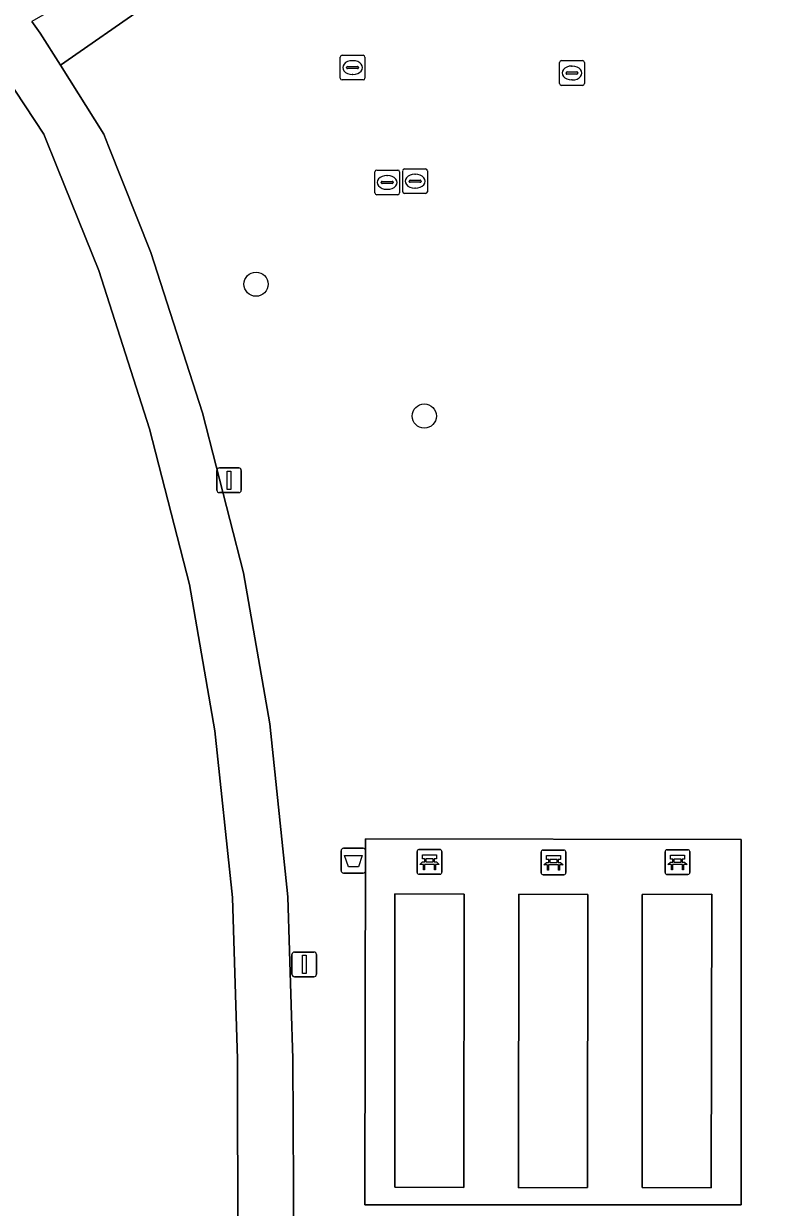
# Model space of a CAD drawing. Extents: x 161477 to 163040, y 383680 to 384871.
# Drawn here: x 161953.29 to 161983.44, y 384512.6 to 384560.53 of the extents above; entities that cross this region are included whole.
import ezdxf

# ---------------------------------------------------------------- set-up
doc = ezdxf.new("R2010")
doc.units = 0
for name, color, linetype in [('IMGEO_Afvalbak', 7, 'Continuous'), ('IMGEO_Bank', 7, 'Continuous'), ('IMGEO_Boom', 7, 'Continuous'), ('IMGEO_Groenvoorziening', 7, 'Continuous'), ('IMGEO_Lichtmast', 7, 'Continuous'), ('IMGEO_Rioolput', 7, 'Continuous'), ('IMGEO_Voetpad_gesloten', 7, 'Continuous'), ('IMGEO_Voetpad_open', 7, 'Continuous')]:
    doc.layers.add(name, color=color, linetype=linetype)

msp = doc.modelspace()

# ---------------------------------------------------------------- linework, layer by layer
at = {"layer": 'IMGEO_Afvalbak'}
for p, q in [((161966.145, 384526.24), (161966.145, 384527.04)), ((161966.145, 384527.04), (161966.145, 384526.24)), ((161966.245, 384527.14), (161967.035, 384527.14)), ((161967.035, 384527.14), (161966.245, 384527.14)), ((161967.135, 384527.04), (161967.135, 384526.24)), ((161967.135, 384526.24), (161967.135, 384527.04)), ((161967.035, 384526.14), (161966.245, 384526.14)), ((161966.245, 384526.14), (161967.035, 384526.14))]:
    msp.add_line(p, q, dxfattribs=at)
msp.add_lwpolyline([(161966.288, 384526.854), (161966.992, 384526.854), (161966.843, 384526.384), (161966.437, 384526.384), (161966.288, 384526.854)], dxfattribs=at)
for centre, start, end in [((161966.245, 384527.04), 90, 180), ((161966.245, 384527.04), 90, 180), ((161967.035, 384527.04), 0, 90), ((161967.035, 384527.04), 360, 90), ((161966.245, 384526.24), 180, 270), ((161966.245, 384526.24), 180, 270), ((161967.035, 384526.24), 270, 0), ((161967.035, 384526.24), 270, 0)]:
    msp.add_arc(centre, 0.1, start, end, dxfattribs=at)
at = {"layer": 'IMGEO_Bank'}
for p, q in [((161969.22, 384526.165), (161969.22, 384527.006)), ((161969.22, 384527.006), (161969.22, 384526.165)), ((161969.295, 384527.09), (161970.136, 384527.09)), ((161970.136, 384527.09), (161969.295, 384527.09)), ((161970.22, 384527.015), (161970.22, 384526.174)), ((161970.22, 384526.174), (161970.22, 384527.015)), ((161974.24, 384526.145), (161974.24, 384526.986)), ((161974.24, 384526.986), (161974.24, 384526.145)), ((161974.315, 384527.07), (161975.156, 384527.07)), ((161975.156, 384527.07), (161974.315, 384527.07)), ((161975.24, 384526.995), (161975.24, 384526.154)), ((161975.24, 384526.154), (161975.24, 384526.995)), ((161979.26, 384526.155), (161979.26, 384526.996)), ((161979.26, 384526.996), (161979.26, 384526.155)), ((161979.335, 384527.08), (161980.176, 384527.08)), ((161980.176, 384527.08), (161979.335, 384527.08)), ((161980.26, 384527.005), (161980.26, 384526.164)), ((161980.26, 384526.164), (161980.26, 384527.005)), ((161969.917, 384526.488), (161969.524, 384526.488)), ((161969.529, 384526.596), (161969.529, 384526.702)), ((161969.573, 384526.702), (161969.573, 384526.596)), ((161969.861, 384526.708), (161969.579, 384526.708)), ((161969.579, 384526.59), (161969.861, 384526.59)), ((161969.867, 384526.596), (161969.867, 384526.702)), ((161969.911, 384526.702), (161969.911, 384526.596)), ((161974.937, 384526.468), (161974.544, 384526.468)), ((161974.549, 384526.576), (161974.549, 384526.682)), ((161974.593, 384526.682), (161974.593, 384526.576)), ((161974.881, 384526.688), (161974.599, 384526.688)), ((161974.599, 384526.57), (161974.881, 384526.57)), ((161974.887, 384526.576), (161974.887, 384526.682)), ((161974.931, 384526.682), (161974.931, 384526.576)), ((161979.957, 384526.478), (161979.564, 384526.478)), ((161979.569, 384526.586), (161979.569, 384526.692)), ((161979.613, 384526.692), (161979.613, 384526.586)), ((161979.901, 384526.698), (161979.619, 384526.698)), ((161979.619, 384526.58), (161979.901, 384526.58)), ((161979.907, 384526.586), (161979.907, 384526.692)), ((161979.951, 384526.692), (161979.951, 384526.586)), ((161970.145, 384526.09), (161969.304, 384526.09)), ((161969.304, 384526.09), (161970.145, 384526.09)), ((161975.165, 384526.07), (161974.324, 384526.07)), ((161974.324, 384526.07), (161975.165, 384526.07)), ((161980.185, 384526.08), (161979.344, 384526.08)), ((161979.344, 384526.08), (161980.185, 384526.08))]:
    msp.add_line(p, q, dxfattribs=at)
for points in [[(161969.523, 384526.708), (161969.437, 384526.708), (161969.437, 384526.869), (161970, 384526.869), (161970, 384526.708), (161969.917, 384526.708)], [(161974.543, 384526.688), (161974.457, 384526.688), (161974.457, 384526.849), (161975.02, 384526.849), (161975.02, 384526.688), (161974.937, 384526.688)], [(161979.563, 384526.698), (161979.477, 384526.698), (161979.477, 384526.859), (161980.04, 384526.859), (161980.04, 384526.698), (161979.957, 384526.698)], [(161969.467, 384526.488), (161969.325, 384526.488), (161969.437, 384526.59), (161969.523, 384526.59)], [(161969.517, 384526.481), (161969.517, 384526.274), (161969.474, 384526.274), (161969.474, 384526.481)], [(161969.917, 384526.59), (161970, 384526.59), (161970.112, 384526.488), (161969.973, 384526.488)], [(161969.967, 384526.481), (161969.967, 384526.274), (161969.923, 384526.274), (161969.923, 384526.481)], [(161974.487, 384526.468), (161974.345, 384526.468), (161974.457, 384526.57), (161974.543, 384526.57)], [(161974.537, 384526.461), (161974.537, 384526.254), (161974.494, 384526.254), (161974.494, 384526.461)], [(161974.937, 384526.57), (161975.02, 384526.57), (161975.132, 384526.468), (161974.993, 384526.468)], [(161974.987, 384526.461), (161974.987, 384526.254), (161974.943, 384526.254), (161974.943, 384526.461)], [(161979.507, 384526.478), (161979.365, 384526.478), (161979.477, 384526.58), (161979.563, 384526.58)], [(161979.557, 384526.471), (161979.557, 384526.264), (161979.514, 384526.264), (161979.514, 384526.471)], [(161979.957, 384526.58), (161980.04, 384526.58), (161980.152, 384526.478), (161980.013, 384526.478)], [(161980.007, 384526.471), (161980.007, 384526.264), (161979.963, 384526.264), (161979.963, 384526.471)]]:
    msp.add_lwpolyline(points, dxfattribs=at)
for centre, radius, start, end in [((161969.298, 384527.012), 0.0779, 92.4484, 184.2845), ((161969.298, 384527.012), 0.0779, 92.4484, 184.2845), ((161970.142, 384527.012), 0.0779, 2.4484, 94.2845), ((161970.142, 384527.012), 0.0779, 2.4484, 94.2845), ((161974.318, 384526.992), 0.0779, 92.4484, 184.2845), ((161974.318, 384526.992), 0.0779, 92.4484, 184.2845), ((161975.162, 384526.992), 0.0779, 2.4484, 94.2845), ((161975.162, 384526.992), 0.0779, 2.4484, 94.2845), ((161979.338, 384527.002), 0.0779, 92.4484, 184.2845), ((161979.338, 384527.002), 0.0779, 92.4484, 184.2845), ((161980.182, 384527.002), 0.0779, 2.4484, 94.2845), ((161980.182, 384527.002), 0.0779, 2.4484, 94.2845), ((161969.467, 384526.481), 0.00671, 2.8957, 87.1043), ((161969.524, 384526.481), 0.00671, 92.8957, 177.1043), ((161969.522, 384526.701), 0.00671, 2.8957, 87.1043), ((161969.522, 384526.597), 0.00671, 272.8957, 357.1043), ((161969.579, 384526.701), 0.00671, 92.8957, 177.1043), ((161969.579, 384526.597), 0.00671, 182.8957, 267.1043), ((161969.861, 384526.701), 0.00671, 2.8957, 87.1043), ((161969.861, 384526.597), 0.00671, 272.8957, 357.1043), ((161969.918, 384526.701), 0.00671, 92.8957, 177.1043), ((161969.918, 384526.597), 0.00671, 182.8957, 267.1043), ((161969.916, 384526.481), 0.00671, 2.8957, 87.1043), ((161969.973, 384526.481), 0.00671, 92.8957, 177.1043), ((161974.487, 384526.461), 0.00671, 2.8957, 87.1043), ((161974.544, 384526.461), 0.00671, 92.8957, 177.1043), ((161974.542, 384526.681), 0.00671, 2.8957, 87.1043), ((161974.542, 384526.577), 0.00671, 272.8957, 357.1043), ((161974.599, 384526.681), 0.00671, 92.8957, 177.1043), ((161974.599, 384526.577), 0.00671, 182.8957, 267.1043), ((161974.881, 384526.681), 0.00671, 2.8957, 87.1043), ((161974.881, 384526.577), 0.00671, 272.8957, 357.1043), ((161974.938, 384526.681), 0.00671, 92.8957, 177.1043), ((161974.938, 384526.577), 0.00671, 182.8957, 267.1043), ((161974.936, 384526.461), 0.00671, 2.8957, 87.1043), ((161974.993, 384526.461), 0.00671, 92.8957, 177.1043), ((161979.507, 384526.471), 0.00671, 2.8957, 87.1043), ((161979.564, 384526.471), 0.00671, 92.8957, 177.1043), ((161979.562, 384526.691), 0.00671, 2.8957, 87.1043), ((161979.562, 384526.587), 0.00671, 272.8957, 357.1043), ((161979.619, 384526.691), 0.00671, 92.8957, 177.1043), ((161979.619, 384526.587), 0.00671, 182.8957, 267.1043), ((161979.901, 384526.691), 0.00671, 2.8957, 87.1043), ((161979.901, 384526.587), 0.00671, 272.8957, 357.1043), ((161979.958, 384526.691), 0.00671, 92.8957, 177.1043), ((161979.958, 384526.587), 0.00671, 182.8957, 267.1043), ((161979.956, 384526.471), 0.00671, 2.8957, 87.1043), ((161980.013, 384526.471), 0.00671, 92.8957, 177.1043), ((161969.298, 384526.168), 0.0779, 182.4484, 274.2845), ((161969.298, 384526.168), 0.0779, 182.4484, 274.2845), ((161970.142, 384526.168), 0.0779, 272.4484, 4.2845), ((161970.142, 384526.168), 0.0779, 272.4484, 4.2845), ((161974.318, 384526.148), 0.0779, 182.4484, 274.2845), ((161974.318, 384526.148), 0.0779, 182.4484, 274.2845), ((161975.162, 384526.148), 0.0779, 272.4484, 4.2845), ((161975.162, 384526.148), 0.0779, 272.4484, 4.2845), ((161979.338, 384526.158), 0.0779, 182.4484, 274.2845), ((161979.338, 384526.158), 0.0779, 182.4484, 274.2845), ((161980.182, 384526.158), 0.0779, 272.4484, 4.2845), ((161980.182, 384526.158), 0.0779, 272.4484, 4.2845)]:
    msp.add_arc(centre, radius, start, end, dxfattribs=at)
at = {"layer": 'IMGEO_Boom'}
for centre in [(161962.7, 384549.98), (161969.51, 384544.64)]:
    msp.add_circle(centre, 0.489, dxfattribs=at)
at = {"layer": 'IMGEO_Groenvoorziening'}
for points in [[(161984.398, 384575.757), (161978.359, 384572.531), (161973.776, 384570.173), (161965.737, 384565.747), (161958.274, 384561.28), (161954.782, 384558.842), (161956.541, 384556.057), (161956.732, 384555.571), (161958.436, 384551.257), (161960.531, 384544.768), (161962.19, 384538.299), (161963.254, 384532.178), (161963.994, 384525.175), (161964.195, 384518.613), (161964.228, 384510.848), (161991.389, 384510.799)], [(161960.004, 384537.823), (161958.394, 384544.123), (161956.339, 384550.537), (161954.664, 384554.684), (161954.11, 384556.054), (161952.967, 384557.797)], [(161961.966, 384510.838), (161961.955, 384518.601), (161961.743, 384525.151), (161961.029, 384531.891), (161960.004, 384537.823)]]:
    msp.add_lwpolyline(points, dxfattribs=at)
for points in [[(161982.345, 384527.5), (161982.338, 384512.703), (161967.1, 384512.699), (161967.125, 384527.518)], [(161971.123, 384525.289), (161968.324, 384525.293), (161968.317, 384513.414), (161971.114, 384513.41)], [(161976.129, 384525.274), (161973.335, 384525.284), (161973.33, 384513.4), (161976.124, 384513.403)], [(161981.157, 384525.284), (161978.333, 384525.271), (161978.337, 384513.406), (161981.13, 384513.396)]]:
    msp.add_lwpolyline(points, close=True, dxfattribs=at)
at = {"layer": 'IMGEO_Lichtmast'}
for p, q in [((161961.115, 384541.64), (161961.115, 384542.44)), ((161961.115, 384542.44), (161961.115, 384541.64)), ((161961.215, 384542.54), (161962.005, 384542.54)), ((161962.005, 384542.54), (161961.215, 384542.54)), ((161962.105, 384542.44), (161962.105, 384541.64)), ((161962.105, 384541.64), (161962.105, 384542.44)), ((161962.005, 384541.54), (161961.215, 384541.54)), ((161961.215, 384541.54), (161962.005, 384541.54)), ((161964.255, 384522.94), (161965.045, 384522.94)), ((161965.045, 384522.94), (161964.255, 384522.94)), ((161964.155, 384522.04), (161964.155, 384522.84)), ((161964.155, 384522.84), (161964.155, 384522.04)), ((161965.145, 384522.84), (161965.145, 384522.04)), ((161965.145, 384522.04), (161965.145, 384522.84)), ((161965.045, 384521.94), (161964.255, 384521.94)), ((161964.255, 384521.94), (161965.045, 384521.94))]:
    msp.add_line(p, q, dxfattribs=at)
for points in [[(161961.535, 384542.415), (161961.685, 384542.415), (161961.685, 384541.665), (161961.535, 384541.665), (161961.535, 384542.415)], [(161964.575, 384522.815), (161964.725, 384522.815), (161964.725, 384522.065), (161964.575, 384522.065), (161964.575, 384522.815)]]:
    msp.add_lwpolyline(points, dxfattribs=at)
for centre, start, end in [((161961.215, 384542.44), 90, 180), ((161961.215, 384542.44), 90, 180), ((161962.005, 384542.44), 0, 90), ((161962.005, 384542.44), 360, 90), ((161961.215, 384541.64), 180, 270), ((161961.215, 384541.64), 180, 270), ((161962.005, 384541.64), 270, 0), ((161962.005, 384541.64), 270, 0), ((161964.255, 384522.84), 90, 180), ((161964.255, 384522.84), 90, 180), ((161965.045, 384522.84), 0, 90), ((161965.045, 384522.84), 360, 90), ((161964.255, 384522.04), 180, 270), ((161964.255, 384522.04), 180, 270), ((161965.045, 384522.04), 270, 0), ((161965.045, 384522.04), 270, 0)]:
    msp.add_arc(centre, 0.1, start, end, dxfattribs=at)
at = {"layer": 'IMGEO_Rioolput'}
for p, q in [((161966.109, 384558.324), (161966.109, 384559.176)), ((161966.184, 384559.25), (161967.036, 384559.25)), ((161966.597, 384559.03), (161966.622, 384559.03)), ((161967.11, 384559.176), (161967.11, 384558.324)), ((161974.989, 384558.104), (161974.989, 384558.956)), ((161975.064, 384559.03), (161975.916, 384559.03)), ((161975.99, 384558.956), (161975.99, 384558.104)), ((161966.368, 384558.744), (161966.368, 384558.756)), ((161966.806, 384558.707), (161966.408, 384558.707)), ((161966.411, 384558.793), (161966.809, 384558.793)), ((161966.62, 384558.47), (161966.595, 384558.47)), ((161966.852, 384558.756), (161966.852, 384558.744)), ((161975.248, 384558.524), (161975.248, 384558.536)), ((161975.686, 384558.487), (161975.288, 384558.487)), ((161975.291, 384558.573), (161975.689, 384558.573)), ((161975.477, 384558.81), (161975.502, 384558.81)), ((161975.732, 384558.536), (161975.732, 384558.524)), ((161967.036, 384558.25), (161966.184, 384558.25)), ((161975.916, 384558.03), (161975.064, 384558.03)), ((161975.5, 384558.25), (161975.475, 384558.25)), ((161967.584, 384554.6), (161968.436, 384554.6)), ((161968.639, 384553.724), (161968.639, 384554.576)), ((161968.714, 384554.65), (161969.566, 384554.65)), ((161969.64, 384554.576), (161969.64, 384553.724)), ((161967.509, 384553.674), (161967.509, 384554.526)), ((161967.768, 384554.094), (161967.768, 384554.106)), ((161968.206, 384554.057), (161967.808, 384554.057)), ((161967.811, 384554.143), (161968.209, 384554.143)), ((161967.997, 384554.38), (161968.022, 384554.38)), ((161968.252, 384554.106), (161968.252, 384554.094)), ((161968.51, 384554.526), (161968.51, 384553.674)), ((161968.898, 384554.144), (161968.898, 384554.156)), ((161969.336, 384554.107), (161968.938, 384554.107)), ((161968.941, 384554.193), (161969.339, 384554.193)), ((161969.127, 384554.43), (161969.152, 384554.43)), ((161969.382, 384554.156), (161969.382, 384554.144)), ((161968.436, 384553.6), (161967.584, 384553.6)), ((161968.02, 384553.82), (161967.995, 384553.82)), ((161969.566, 384553.65), (161968.714, 384553.65)), ((161969.15, 384553.87), (161969.125, 384553.87))]:
    msp.add_line(p, q, dxfattribs=at)
for points in [[(161966.109, 384558.324), (161966.109, 384559.176)], [(161966.184, 384559.25), (161967.036, 384559.25)], [(161967.11, 384559.176), (161967.11, 384558.324)], [(161974.989, 384558.104), (161974.989, 384558.956)], [(161975.064, 384559.03), (161975.916, 384559.03)], [(161975.99, 384558.956), (161975.99, 384558.104)], [(161967.036, 384558.25), (161966.184, 384558.25)], [(161975.916, 384558.03), (161975.064, 384558.03)], [(161967.584, 384554.6), (161968.436, 384554.6)], [(161968.639, 384553.724), (161968.639, 384554.576)], [(161968.714, 384554.65), (161969.566, 384554.65)], [(161969.64, 384554.576), (161969.64, 384553.724)], [(161967.509, 384553.674), (161967.509, 384554.526)], [(161968.51, 384554.526), (161968.51, 384553.674)], [(161968.436, 384553.6), (161967.584, 384553.6)], [(161969.566, 384553.65), (161968.714, 384553.65)]]:
    msp.add_lwpolyline(points, dxfattribs=at)
for centre, radius, start, end in [((161966.186, 384559.174), 0.0765, 91.552, 178.448), ((161966.186, 384559.174), 0.0765, 91.552, 178.448), ((161967.034, 384559.174), 0.0765, 1.552, 88.448), ((161967.034, 384559.174), 0.0765, 1.552, 88.448), ((161975.066, 384558.954), 0.0765, 91.552, 178.448), ((161975.066, 384558.954), 0.0765, 91.552, 178.448), ((161975.914, 384558.954), 0.0765, 1.552, 88.448), ((161975.914, 384558.954), 0.0765, 1.552, 88.448), ((161966.408, 384558.753), 0.0403, 85.8775, 175.7526), ((161966.405, 384558.743), 0.0366, 178.938, 274.7102), ((161966.809, 384558.75), 0.043, 264.8664, 352.4533), ((161966.813, 384558.755), 0.0386, 1.7309, 96.639), ((161975.288, 384558.533), 0.0403, 85.8775, 175.7526), ((161975.285, 384558.523), 0.0366, 178.938, 274.7102), ((161975.689, 384558.53), 0.043, 264.8664, 352.4533), ((161975.693, 384558.535), 0.0386, 1.7309, 96.639), ((161966.186, 384558.326), 0.0765, 181.552, 268.448), ((161966.186, 384558.326), 0.0765, 181.552, 268.448), ((161967.034, 384558.326), 0.0765, 271.552, 358.448), ((161967.034, 384558.326), 0.0765, 271.552, 358.448), ((161975.066, 384558.106), 0.0765, 181.552, 268.448), ((161975.066, 384558.106), 0.0765, 181.552, 268.448), ((161975.914, 384558.106), 0.0765, 271.552, 358.448), ((161975.914, 384558.106), 0.0765, 271.552, 358.448), ((161967.586, 384554.524), 0.0765, 91.552, 178.448), ((161967.586, 384554.524), 0.0765, 91.552, 178.448), ((161968.434, 384554.524), 0.0765, 1.552, 88.448), ((161968.434, 384554.524), 0.0765, 1.552, 88.448), ((161968.716, 384554.574), 0.0765, 91.552, 178.448), ((161968.716, 384554.574), 0.0765, 91.552, 178.448), ((161969.564, 384554.574), 0.0765, 1.552, 88.448), ((161969.564, 384554.574), 0.0765, 1.552, 88.448), ((161967.808, 384554.103), 0.0403, 85.8775, 175.7526), ((161967.805, 384554.093), 0.0366, 178.938, 274.7102), ((161968.209, 384554.1), 0.043, 264.8664, 352.4533), ((161968.213, 384554.105), 0.0386, 1.7309, 96.639), ((161968.938, 384554.153), 0.0403, 85.8775, 175.7526), ((161968.935, 384554.143), 0.0366, 178.938, 274.7102), ((161969.339, 384554.15), 0.043, 264.8664, 352.4533), ((161969.343, 384554.155), 0.0386, 1.7309, 96.639), ((161967.586, 384553.676), 0.0765, 181.552, 268.448), ((161967.586, 384553.676), 0.0765, 181.552, 268.448), ((161968.434, 384553.676), 0.0765, 271.552, 358.448), ((161968.434, 384553.676), 0.0765, 271.552, 358.448), ((161968.716, 384553.726), 0.0765, 181.552, 268.448), ((161968.716, 384553.726), 0.0765, 181.552, 268.448), ((161969.564, 384553.726), 0.0765, 271.552, 358.448), ((161969.564, 384553.726), 0.0765, 271.552, 358.448)]:
    msp.add_arc(centre, radius, start, end, dxfattribs=at)
for centre, major_axis, ratio, start_param, end_param in [((161966.596, 384558.75), (-0.387, 0.002), 0.722429, 4.712389, 7.853982), ((161966.621, 384558.75), (-0.39, 0.002), 0.717154, 1.570796, 4.712389), ((161975.476, 384558.53), (-0.387, 0.002), 0.722429, 4.712389, 7.853982), ((161975.501, 384558.53), (-0.39, 0.002), 0.717154, 1.570796, 4.712389), ((161967.996, 384554.1), (-0.387, 0.002), 0.722429, 4.712389, 7.853982), ((161968.021, 384554.1), (-0.39, 0.002), 0.717154, 1.570796, 4.712389), ((161969.126, 384554.15), (-0.387, 0.002), 0.722429, 4.712389, 7.853982), ((161969.151, 384554.15), (-0.39, 0.002), 0.717154, 1.570796, 4.712389)]:
    msp.add_ellipse(centre, major_axis=major_axis, ratio=ratio, start_param=start_param, end_param=end_param, dxfattribs=at)
at = {"layer": 'IMGEO_Voetpad_gesloten'}
msp.add_lwpolyline([(161989.438, 384580.335), (161981.307, 384576.247), (161972.877, 384571.664), (161964.94, 384567.315), (161957.333, 384562.765), (161953.622, 384560.612), (161953.958, 384560.145), (161954.782, 384558.842), (161958.274, 384561.28), (161965.737, 384565.747), (161973.776, 384570.173), (161978.359, 384572.531), (161984.398, 384575.757)], dxfattribs=at)
at = {"layer": 'IMGEO_Voetpad_open'}
for points in [[(161949.991, 384561.987), (161951.867, 384559.413), (161952.267, 384558.864), (161952.967, 384557.797), (161954.11, 384556.054), (161954.664, 384554.684), (161956.339, 384550.537), (161958.394, 384544.123), (161960.004, 384537.823), (161961.029, 384531.891), (161961.743, 384525.151), (161961.955, 384518.601), (161961.966, 384510.838)], [(161964.228, 384510.848), (161964.195, 384518.613), (161963.994, 384525.175), (161963.254, 384532.178), (161962.19, 384538.299), (161960.531, 384544.768), (161958.436, 384551.257), (161956.732, 384555.571), (161956.541, 384556.057), (161954.782, 384558.842), (161953.958, 384560.145), (161953.622, 384560.612)]]:
    msp.add_lwpolyline(points, dxfattribs=at)
for points in [[(161982.345, 384527.5), (161967.125, 384527.518), (161967.1, 384512.699), (161982.338, 384512.703)], [(161971.114, 384513.41), (161968.317, 384513.414), (161968.324, 384525.293), (161971.123, 384525.289)], [(161976.124, 384513.403), (161973.33, 384513.4), (161973.335, 384525.284), (161976.129, 384525.274)], [(161978.333, 384525.271), (161981.157, 384525.284), (161981.13, 384513.396), (161978.337, 384513.406)]]:
    msp.add_lwpolyline(points, close=True, dxfattribs=at)

doc.saveas('drawing.dxf')
